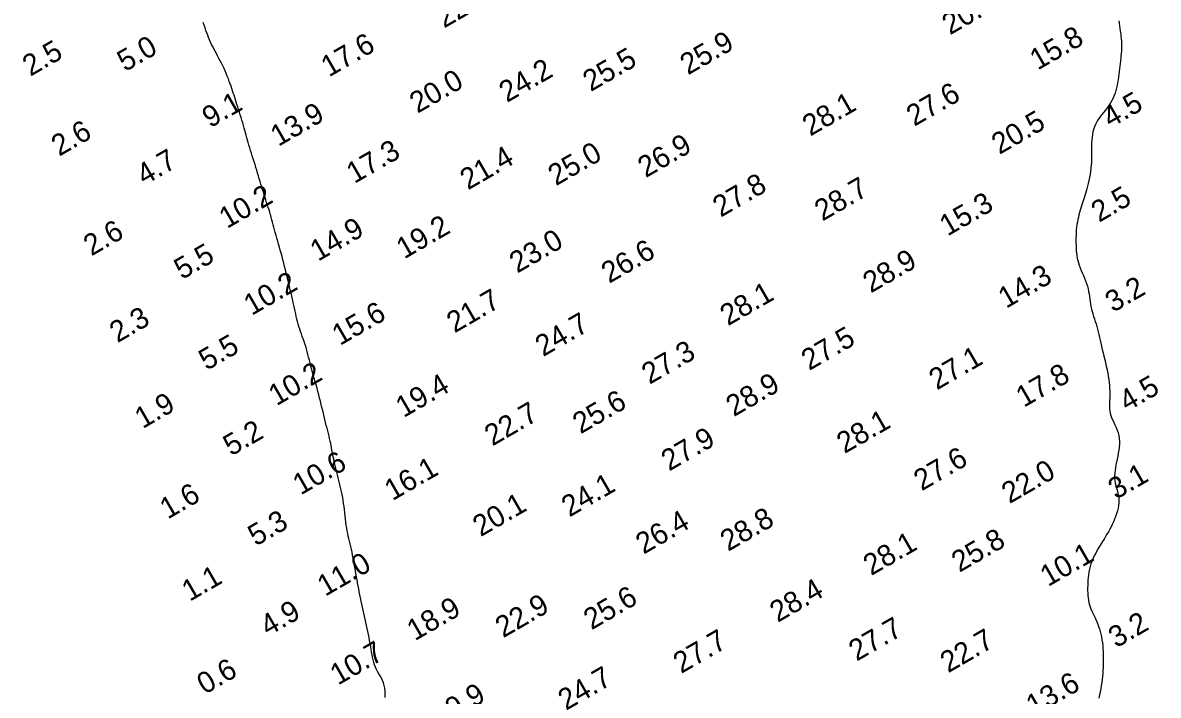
# Model space of a CAD drawing. Extents: x 3024098 to 3056816, y 418252 to 509144.
# Drawn here: x 3027980.5 to 3028249.3, y 427491.8 to 427651 of the extents above; entities that cross this region are included whole.
import ezdxf

# ---------------------------------------------------------------- set-up
doc = ezdxf.new("R2010")
doc.units = 0
doc.layers.add('V-CHAN-CONT-EL10', color=7, linetype='Continuous')
doc.layers.add('V-TOPO-SOUN-0911', color=7, linetype='Continuous')

msp = doc.modelspace()

# ---------------------------------------------------------------- linework, layer by layer
at = {"layer": 'V-CHAN-CONT-EL10'}
for points in [[(3028032.62, 427627.29), (3028032.43, 427627.92), (3028032.23, 427628.55), (3028032.02, 427629.2), (3028031.82, 427629.84), (3028031.61, 427630.47), (3028031.41, 427631.08), (3028031.22, 427631.67), (3028031.04, 427632.24), (3028030.87, 427632.79), (3028030.7, 427633.32), (3028030.54, 427633.85), (3028030.37, 427634.37), (3028030.2, 427634.89), (3028030.02, 427635.43), (3028029.84, 427635.98), (3028029.64, 427636.55), (3028029.43, 427637.14), (3028029.2, 427637.75), (3028028.96, 427638.36), (3028028.72, 427638.98), (3028028.45, 427639.6), (3028028.18, 427640.22), (3028027.89, 427640.83), (3028027.6, 427641.43), (3028027.29, 427642.02), (3028026.98, 427642.59), (3028026.67, 427643.16), (3028026.37, 427643.72), (3028026.06, 427644.28), (3028025.77, 427644.82), (3028025.5, 427645.36), (3028025.24, 427645.89), (3028025, 427646.42), (3028024.76, 427646.96), (3028024.54, 427647.5), (3028024.33, 427648.05), (3028024.12, 427648.61), (3028023.91, 427649.2), (3028023.71, 427649.8), (3028023.49, 427650.43), (3028023.28, 427651.08)], [(3028239.98, 427651.5), (3028240.06, 427650.88), (3028240.14, 427650.26), (3028240.23, 427649.65), (3028240.32, 427649.03), (3028240.41, 427648.43), (3028240.48, 427647.83), (3028240.54, 427647.23), (3028240.58, 427646.64), (3028240.61, 427646.06), (3028240.61, 427645.48), (3028240.6, 427644.91), (3028240.57, 427644.33), (3028240.53, 427643.75), (3028240.48, 427643.16), (3028240.42, 427642.57), (3028240.36, 427641.96), (3028240.29, 427641.35), (3028240.23, 427640.72), (3028240.15, 427640.08), (3028240.07, 427639.44), (3028239.98, 427638.79), (3028239.89, 427638.15), (3028239.79, 427637.51), (3028239.68, 427636.87), (3028239.55, 427636.23), (3028239.42, 427635.61), (3028239.26, 427634.99), (3028239.08, 427634.38), (3028238.86, 427633.78), (3028238.62, 427633.18), (3028238.33, 427632.6), (3028238, 427632.02), (3028237.63, 427631.45), (3028237.22, 427630.89), (3028236.78, 427630.33), (3028236.34, 427629.77), (3028235.9, 427629.22), (3028235.48, 427628.66), (3028235.09, 427628.09), (3028234.74, 427627.52), (3028234.44, 427626.94), (3028234.19, 427626.35), (3028234, 427625.75), (3028233.84, 427625.15), (3028233.72, 427624.54), (3028233.63, 427623.92), (3028233.58, 427623.29), (3028233.54, 427622.66), (3028233.53, 427622.02), (3028233.53, 427621.37), (3028233.53, 427620.72), (3028233.54, 427620.05), (3028233.54, 427619.38), (3028233.53, 427618.69), (3028233.5, 427618), (3028233.46, 427617.29), (3028233.38, 427616.56), (3028233.27, 427615.83), (3028233.15, 427615.1), (3028233.01, 427614.37), (3028232.86, 427613.66), (3028232.69, 427612.98), (3028232.53, 427612.32), (3028232.37, 427611.69), (3028232.2, 427611.11), (3028232.05, 427610.57), (3028231.89, 427610.05), (3028231.74, 427609.56), (3028231.59, 427609.08), (3028231.44, 427608.61), (3028231.29, 427608.13), (3028231.14, 427607.65), (3028230.98, 427607.15), (3028230.83, 427606.63), (3028230.68, 427606.1), (3028230.53, 427605.55), (3028230.39, 427604.99), (3028230.27, 427604.42), (3028230.15, 427603.82), (3028230.05, 427603.22), (3028229.97, 427602.6), (3028229.91, 427601.97), (3028229.87, 427601.33), (3028229.84, 427600.69), (3028229.82, 427600.05), (3028229.82, 427599.42), (3028229.82, 427598.8), (3028229.84, 427598.19), (3028229.87, 427597.59), (3028229.91, 427597.01), (3028229.96, 427596.44), (3028230.04, 427595.87), (3028230.13, 427595.31), (3028230.25, 427594.74), (3028230.41, 427594.17), (3028230.59, 427593.59), (3028230.81, 427592.99), (3028231.05, 427592.39), (3028231.31, 427591.77), (3028231.58, 427591.15), (3028231.84, 427590.53), (3028232.1, 427589.9), (3028232.33, 427589.27), (3028232.53, 427588.65), (3028232.69, 427588.03), (3028232.82, 427587.41), (3028232.93, 427586.8), (3028233.01, 427586.2), (3028233.1, 427585.6), (3028233.18, 427585), (3028233.27, 427584.4), (3028233.38, 427583.81), (3028233.51, 427583.23), (3028233.66, 427582.64), (3028233.83, 427582.06), (3028234.01, 427581.47), (3028234.19, 427580.88), (3028234.38, 427580.29), (3028234.57, 427579.69), (3028234.75, 427579.08), (3028234.92, 427578.46), (3028235.08, 427577.83), (3028235.24, 427577.18), (3028235.39, 427576.52), (3028235.55, 427575.84), (3028235.71, 427575.14), (3028235.87, 427574.41), (3028236.05, 427573.67), (3028236.23, 427572.89), (3028236.43, 427572.1), (3028236.62, 427571.3), (3028236.82, 427570.49), (3028237.01, 427569.68), (3028237.18, 427568.87), (3028237.34, 427568.08), (3028237.48, 427567.31), (3028237.59, 427566.57), (3028237.68, 427565.85), (3028237.75, 427565.16), (3028237.79, 427564.49), (3028237.82, 427563.85), (3028237.83, 427563.24), (3028237.83, 427562.66), (3028237.82, 427562.1), (3028237.79, 427561.56), (3028237.77, 427561.05), (3028237.75, 427560.55), (3028237.74, 427560.06), (3028237.76, 427559.57), (3028237.82, 427559.08), (3028237.91, 427558.58), (3028238.06, 427558.06), (3028238.26, 427557.53), (3028238.5, 427556.98), (3028238.77, 427556.41), (3028239.05, 427555.82), (3028239.33, 427555.21), (3028239.58, 427554.58), (3028239.8, 427553.93), (3028239.96, 427553.27), (3028240.06, 427552.59), (3028240.1, 427551.9), (3028240.09, 427551.2), (3028240.04, 427550.49), (3028239.95, 427549.78), (3028239.83, 427549.08), (3028239.7, 427548.37), (3028239.56, 427547.68), (3028239.43, 427547), (3028239.29, 427546.33), (3028239.18, 427545.67), (3028239.08, 427545.03), (3028239.01, 427544.4), (3028238.97, 427543.79), (3028238.96, 427543.19), (3028239.01, 427542.6), (3028239.1, 427542.02), (3028239.23, 427541.46), (3028239.38, 427540.9), (3028239.54, 427540.34), (3028239.7, 427539.78), (3028239.83, 427539.21), (3028239.94, 427538.62), (3028239.99, 427538.02), (3028239.98, 427537.39), (3028239.92, 427536.75), (3028239.8, 427536.09), (3028239.65, 427535.43), (3028239.45, 427534.77), (3028239.22, 427534.12), (3028238.97, 427533.47), (3028238.7, 427532.85), (3028238.42, 427532.24), (3028238.12, 427531.65), (3028237.81, 427531.07), (3028237.49, 427530.49), (3028237.16, 427529.92), (3028236.81, 427529.35), (3028236.46, 427528.76), (3028236.09, 427528.17), (3028235.71, 427527.55), (3028235.33, 427526.92), (3028234.95, 427526.27), (3028234.59, 427525.61), (3028234.24, 427524.95), (3028233.91, 427524.28), (3028233.62, 427523.61), (3028233.37, 427522.94), (3028233.16, 427522.28), (3028232.99, 427521.61), (3028232.86, 427520.96), (3028232.76, 427520.31), (3028232.69, 427519.67), (3028232.64, 427519.03), (3028232.61, 427518.41), (3028232.6, 427517.79), (3028232.59, 427517.18), (3028232.59, 427516.58), (3028232.61, 427515.99), (3028232.64, 427515.41), (3028232.7, 427514.85), (3028232.77, 427514.3), (3028232.88, 427513.76), (3028233.01, 427513.23), (3028233.17, 427512.72), (3028233.36, 427512.22), (3028233.57, 427511.73), (3028233.8, 427511.24), (3028234.04, 427510.74), (3028234.28, 427510.24), (3028234.52, 427509.72), (3028234.75, 427509.19), (3028234.97, 427508.64), (3028235.18, 427508.07), (3028235.37, 427507.48), (3028235.55, 427506.86), (3028235.71, 427506.23), (3028235.85, 427505.59), (3028235.97, 427504.92), (3028236.08, 427504.23), (3028236.16, 427503.53), (3028236.22, 427502.81), (3028236.26, 427502.08), (3028236.28, 427501.34), (3028236.29, 427500.6), (3028236.28, 427499.85), (3028236.27, 427499.11), (3028236.23, 427498.38), (3028236.19, 427497.65), (3028236.15, 427496.93), (3028236.08, 427496.21), (3028236.01, 427495.49), (3028235.92, 427494.78), (3028235.82, 427494.06), (3028235.71, 427493.34), (3028235.58, 427492.61), (3028235.43, 427491.87), (3028235.27, 427491.13)], [(3028066.35, 427491.28), (3028066.34, 427492.02), (3028066.3, 427492.74), (3028066.22, 427493.43), (3028066.1, 427494.09), (3028065.91, 427494.7), (3028065.68, 427495.28), (3028065.42, 427495.83), (3028065.12, 427496.36), (3028064.83, 427496.88), (3028064.53, 427497.4), (3028064.25, 427497.92), (3028064, 427498.45), (3028063.79, 427499), (3028063.61, 427499.57), (3028063.46, 427500.16), (3028063.33, 427500.77), (3028063.22, 427501.39), (3028063.12, 427502.03), (3028063.01, 427502.68), (3028062.91, 427503.35), (3028062.79, 427504.03), (3028062.65, 427504.73), (3028062.52, 427505.43), (3028062.37, 427506.14), (3028062.21, 427506.86), (3028062.06, 427507.59), (3028061.89, 427508.31), (3028061.73, 427509.04), (3028061.57, 427509.77), (3028061.41, 427510.49), (3028061.25, 427511.22), (3028061.09, 427511.94), (3028060.93, 427512.66), (3028060.78, 427513.38), (3028060.63, 427514.1), (3028060.48, 427514.82), (3028060.34, 427515.53), (3028060.2, 427516.25), (3028060.06, 427516.97), (3028059.93, 427517.69), (3028059.79, 427518.41), (3028059.66, 427519.13), (3028059.53, 427519.86), (3028059.4, 427520.59), (3028059.27, 427521.33), (3028059.14, 427522.07), (3028059.01, 427522.81), (3028058.88, 427523.54), (3028058.75, 427524.27), (3028058.61, 427524.98), (3028058.47, 427525.67), (3028058.33, 427526.34), (3028058.18, 427526.99), (3028058.03, 427527.62), (3028057.89, 427528.24), (3028057.74, 427528.86), (3028057.6, 427529.48), (3028057.46, 427530.1), (3028057.33, 427530.74), (3028057.22, 427531.41), (3028057.12, 427532.09), (3028057.02, 427532.8), (3028056.93, 427533.53), (3028056.85, 427534.27), (3028056.77, 427535.01), (3028056.68, 427535.76), (3028056.59, 427536.49), (3028056.49, 427537.22), (3028056.38, 427537.93), (3028056.26, 427538.63), (3028056.12, 427539.31), (3028055.98, 427539.99), (3028055.84, 427540.66), (3028055.68, 427541.32), (3028055.52, 427541.97), (3028055.36, 427542.63), (3028055.2, 427543.29), (3028055.03, 427543.94), (3028054.86, 427544.59), (3028054.7, 427545.23), (3028054.55, 427545.87), (3028054.4, 427546.48), (3028054.26, 427547.09), (3028054.13, 427547.67), (3028054.02, 427548.23), (3028053.91, 427548.77), (3028053.81, 427549.31), (3028053.72, 427549.83), (3028053.63, 427550.36), (3028053.53, 427550.89), (3028053.42, 427551.43), (3028053.31, 427551.98), (3028053.18, 427552.56), (3028053.04, 427553.15), (3028052.89, 427553.76), (3028052.73, 427554.39), (3028052.56, 427555.03), (3028052.39, 427555.69), (3028052.22, 427556.36), (3028052.05, 427557.05), (3028051.88, 427557.75), (3028051.71, 427558.46), (3028051.54, 427559.18), (3028051.36, 427559.91), (3028051.19, 427560.65), (3028051, 427561.4), (3028050.81, 427562.16), (3028050.61, 427562.93), (3028050.4, 427563.7), (3028050.19, 427564.48), (3028049.96, 427565.25), (3028049.74, 427566.03), (3028049.52, 427566.8), (3028049.3, 427567.56), (3028049.09, 427568.31), (3028048.9, 427569.05), (3028048.71, 427569.77), (3028048.53, 427570.47), (3028048.37, 427571.16), (3028048.2, 427571.83), (3028048.04, 427572.49), (3028047.87, 427573.14), (3028047.7, 427573.77), (3028047.52, 427574.38), (3028047.32, 427574.99), (3028047.12, 427575.58), (3028046.92, 427576.17), (3028046.71, 427576.75), (3028046.5, 427577.33), (3028046.29, 427577.91), (3028046.1, 427578.48), (3028045.91, 427579.07), (3028045.74, 427579.66), (3028045.58, 427580.25), (3028045.43, 427580.86), (3028045.29, 427581.48), (3028045.14, 427582.11), (3028045, 427582.76), (3028044.86, 427583.42), (3028044.71, 427584.11), (3028044.56, 427584.81), (3028044.39, 427585.54), (3028044.22, 427586.28), (3028044.05, 427587.03), (3028043.87, 427587.8), (3028043.68, 427588.58), (3028043.5, 427589.36), (3028043.3, 427590.16), (3028043.11, 427590.95), (3028042.91, 427591.75), (3028042.71, 427592.54), (3028042.52, 427593.34), (3028042.31, 427594.12), (3028042.11, 427594.9), (3028041.91, 427595.67), (3028041.71, 427596.43), (3028041.5, 427597.17), (3028041.3, 427597.9), (3028041.09, 427598.61), (3028040.89, 427599.31), (3028040.7, 427599.99), (3028040.51, 427600.66), (3028040.32, 427601.32), (3028040.14, 427601.96), (3028039.97, 427602.58), (3028039.81, 427603.19), (3028039.65, 427603.79), (3028039.49, 427604.38), (3028039.33, 427604.97), (3028039.17, 427605.55), (3028039, 427606.13), (3028038.83, 427606.71), (3028038.65, 427607.3), (3028038.47, 427607.88), (3028038.27, 427608.48), (3028038.08, 427609.07), (3028037.89, 427609.67), (3028037.69, 427610.28), (3028037.49, 427610.9), (3028037.29, 427611.52), (3028037.1, 427612.15), (3028036.91, 427612.79), (3028036.72, 427613.44), (3028036.53, 427614.09), (3028036.33, 427614.75), (3028036.14, 427615.42), (3028035.94, 427616.09), (3028035.73, 427616.76), (3028035.52, 427617.44), (3028035.3, 427618.12), (3028035.08, 427618.8), (3028034.87, 427619.48), (3028034.65, 427620.14), (3028034.45, 427620.79), (3028034.25, 427621.43), (3028034.07, 427622.05), (3028033.9, 427622.64), (3028033.73, 427623.23), (3028033.58, 427623.8), (3028033.43, 427624.36), (3028033.29, 427624.92), (3028033.13, 427625.49), (3028032.97, 427626.07), (3028032.8, 427626.67), (3028032.62, 427627.29)]]:
    msp.add_lwpolyline(points, dxfattribs=at)

# ---------------------------------------------------------------- texts
at = {"layer": 'V-TOPO-SOUN-0911'}
for s, p in [('22.6 ', (3028080.25, 427649.63)), ('20.7 ', (3028200, 427648.02)), ('15.8 ', (3028220.77, 427639.69)), ('5.0', (3028004.74, 427639.3)), ('17.6 ', (3028053.02, 427638.05)), ('25.9 ', (3028137.99, 427638.54)), ('2.5', (3027982.34, 427638.22)), ('25.5 ', (3028114.98, 427634.6)), ('24.2 ', (3028095.14, 427632.01)), ('20.0 ', (3028073.97, 427629.45)), ('27.6 ', (3028191.56, 427626.37)), ('9.1', (3028024.88, 427626)), ('28.1 ', (3028166.94, 427624.05)), ('4.5', (3028238.01, 427626.01)), ('13.9 ', (3028041.04, 427621.61)), ('20.5 ', (3028211.7, 427619.71)), ('2.6', (3027989.17, 427619.29)), ('17.3 ', (3028059.02, 427612.82)), ('26.9 ', (3028127.98, 427614.2)), ('4.7', (3028009.35, 427612.43)), ('21.4 ', (3028085.92, 427611.31)), ('25.0 ', (3028106.74, 427612.29)), ('27.8 ', (3028145.73, 427604.85)), ('10.2 ', (3028028.87, 427602.16)), ('28.7 ', (3028169.81, 427603.93)), ('2.5', (3028235.29, 427603.64)), ('15.3 ', (3028199.41, 427600.38)), ('2.6', (3027996.78, 427595.67)), ('14.9 ', (3028050.43, 427594.41)), ('19.2 ', (3028070.83, 427594.97)), ('23.0 ', (3028097.59, 427591.62)), ('5.5', (3028018.23, 427590.09)), ('26.6 ', (3028119.35, 427589.2)), ('28.9 ', (3028181.26, 427586.9)), ('14.3 ', (3028213.29, 427583.26)), ('10.2 ', (3028034.71, 427581.58)), ('3.2', (3028238.61, 427582.31)), ('21.7 ', (3028082.74, 427577.45)), ('28.1 ', (3028147.45, 427579.14)), ('2.3', (3028002.95, 427575.13)), ('15.6 ', (3028055.61, 427574.47)), ('24.7 ', (3028103.71, 427571.84)), ('5.5', (3028024.07, 427568.57)), ('27.5 ', (3028166.69, 427568.56)), ('27.3 ', (3028128.9, 427565.28)), ('27.1 ', (3028196.9, 427563.95)), ('10.2 ', (3028040.58, 427560.19)), ('17.8 ', (3028217.49, 427559.83)), ('19.4 ', (3028070.67, 427557.4)), ('28.9 ', (3028148.85, 427557.63)), ('4.5', (3028241.92, 427558.85)), ('25.6 ', (3028112.56, 427553.54)), ('1.9', (3028008.92, 427554.79)), ('22.7 ', (3028091.7, 427550.68)), ('28.1 ', (3028175.05, 427548.89)), ('5.2', (3028029.85, 427548.29)), ('27.9 ', (3028133.53, 427544.74)), ('27.6 ', (3028193.3, 427540.05)), ('10.6 ', (3028046.32, 427539.07)), ('16.1 ', (3028068.03, 427537.73)), ('22.0 ', (3028214.09, 427537.03)), ('3.1', (3028239.32, 427538.04)), ('24.1 ', (3028109.92, 427533.86)), ('1.6', (3028014.86, 427533.37)), ('20.1 ', (3028088.92, 427529.2)), ('5.3', (3028035.69, 427526.97)), ('26.4 ', (3028127.49, 427525.06)), ('28.8 ', (3028147.5, 427525.74)), ('28.1 ', (3028181.35, 427519.99)), ('25.8 ', (3028202.23, 427520.76)), ('10.1 ', (3028223.21, 427517.39)), ('11.0 ', (3028052.12, 427515.08)), ('1.1', (3028020.06, 427513.89)), ('28.4 ', (3028159.22, 427508.91)), ('22.9 ', (3028094.26, 427505.27)), ('25.6 ', (3028115.15, 427507.15)), ('4.9', (3028038.61, 427505.64)), ('18.9 ', (3028073.33, 427504.55)), ('27.7 ', (3028177.92, 427499.73)), ('3.2', (3028239.37, 427502.88)), ('27.7 ', (3028136.38, 427496.81)), ('22.7 ', (3028199.57, 427496.97)), ('10.7 ', (3028055.15, 427494.05)), ('0.6', (3028023.62, 427491.87)), ('24.7 ', (3028109.12, 427488.08)), ('13.6 ', (3028219.88, 427486.77)), ('19.9 ', (3028079.17, 427484.14))]:
    msp.add_text(s, height=5, rotation=30, dxfattribs=at).set_placement(p)

doc.saveas('drawing.dxf')
